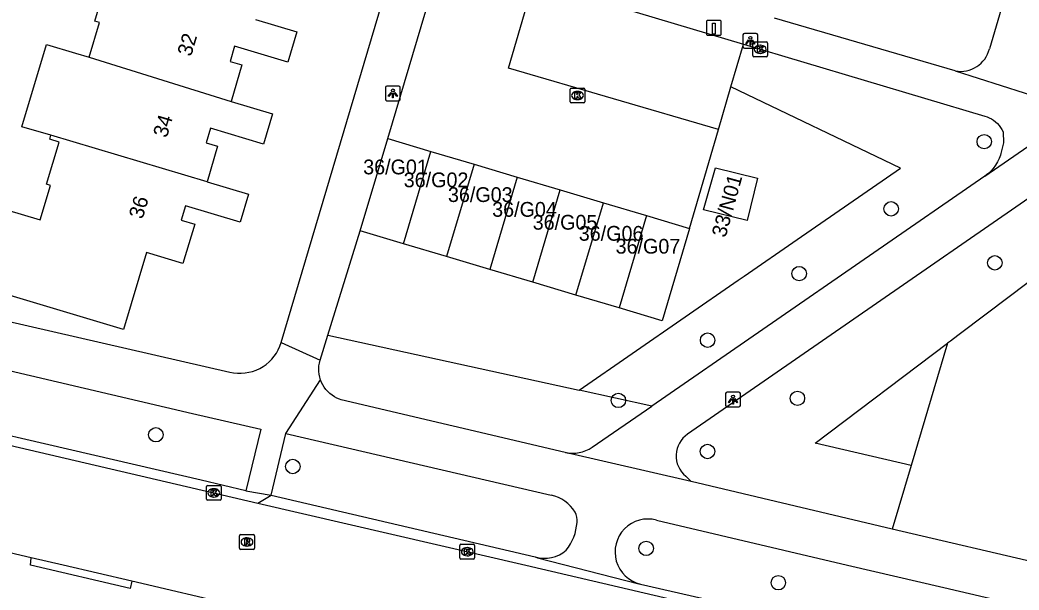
# Model space of a CAD drawing. Extents: x 162186 to 163152, y 385513 to 386513.
# Drawn here: x 162637.4 to 162705.2, y 385998.3 to 386037 of the extents above; entities that cross this region are included whole.
import ezdxf

# ---------------------------------------------------------------- set-up
doc = ezdxf.new("R2010")
doc.units = 0
for name, color, linetype in [('IMGEO_Boom', 7, 'Continuous'), ('IMGEO_Groenvoorziening', 7, 'Continuous'), ('IMGEO_Kolk', 7, 'Continuous'), ('IMGEO_Laadpaal', 7, 'Continuous'), ('IMGEO_Lichtpunt', 7, 'Continuous'), ('IMGEO_Pand', 7, 'Continuous'), ('IMGEO_Pand_nummerreeks', 7, 'Continuous'), ('IMGEO_Parkeervlak_open', 7, 'Continuous'), ('IMGEO_Rijbaan_lokaal_open', 7, 'Continuous'), ('IMGEO_Rioolput', 7, 'Continuous'), ('IMGEO_Voetpad_halfverhard', 7, 'Continuous'), ('IMGEO_Voetpad_open', 7, 'Continuous')]:
    doc.layers.add(name, color=color, linetype=linetype)

msp = doc.modelspace()

# ---------------------------------------------------------------- linework, layer by layer
at = {"layer": 'IMGEO_Boom'}
for centre in [(162702.798, 386028.715), (162696.483, 386024.161), (162703.519, 386020.5), (162690.243, 386019.772), (162684.03, 386015.256), (162677.98, 386011.173), (162690.127, 386011.316), (162646.601, 386008.845), (162684.026, 386007.714), (162655.891, 386006.694), (162679.865, 386001.145), (162688.83, 385998.818)]:
    msp.add_circle(centre, 0.489, dxfattribs=at)
at = {"layer": 'IMGEO_Groenvoorziening'}
for points in [[(162675.312, 386011.868), (162686.117, 386019.329), (162686.514, 386019.603), (162690.113, 386022.089), (162697.119, 386026.927), (162685.618, 386032.425)], [(162722.73, 386031.928), (162712.504, 386024.226), (162703.022, 386017.084), (162701.015, 386015.572), (162700.507, 386015.189), (162700.318, 386015.047)], [(162658.274, 386015.596), (162675.312, 386011.868)], [(162697.849, 386006.759), (162691.328, 386008.274), (162700.318, 386015.047)], [(162700.318, 386015.047), (162697.849, 386006.759)], [(162680.247, 386010.788), (162675.312, 386011.868)], [(162697.849, 386006.759), (162696.564, 386002.448)]]:
    msp.add_lwpolyline(points, dxfattribs=at)
at = {"layer": 'IMGEO_Kolk'}
for p, q in [((162687.102, 386034.547), (162687.102, 386035.399)), ((162687.177, 386035.473), (162688.029, 386035.473)), ((162687.59, 386035.253), (162687.615, 386035.253)), ((162688.103, 386035.399), (162688.103, 386034.547)), ((162688.029, 386034.473), (162687.177, 386034.473)), ((162687.613, 386034.693), (162687.588, 386034.693)), ((162674.706, 386031.415), (162674.706, 386032.267)), ((162674.781, 386032.341), (162675.633, 386032.341)), ((162675.707, 386032.267), (162675.707, 386031.415)), ((162675.217, 386031.561), (162675.192, 386031.561)), ((162675.194, 386032.121), (162675.219, 386032.121)), ((162675.633, 386031.341), (162674.781, 386031.341)), ((162650.028, 386004.48), (162650.028, 386005.332)), ((162650.103, 386005.406), (162650.955, 386005.406)), ((162650.516, 386005.186), (162650.541, 386005.186)), ((162651.029, 386005.332), (162651.029, 386004.48)), ((162650.539, 386004.626), (162650.514, 386004.626)), ((162650.955, 386004.406), (162650.103, 386004.406)), ((162667.226, 386000.494), (162667.226, 386001.346)), ((162667.301, 386001.42), (162668.153, 386001.42)), ((162667.714, 386001.2), (162667.739, 386001.2)), ((162668.227, 386001.346), (162668.227, 386000.494)), ((162668.153, 386000.42), (162667.301, 386000.42)), ((162667.737, 386000.64), (162667.712, 386000.64))]:
    msp.add_line(p, q, dxfattribs=at)
for points in [[(162687.102, 386034.547), (162687.102, 386035.399)], [(162687.177, 386035.473), (162688.029, 386035.473)], [(162687.423, 386035.173), (162687.546, 386035.173), (162687.546, 386035.022), (162687.676, 386035.173), (162687.84, 386035.173), (162687.694, 386035.022), (162687.847, 386034.773), (162687.695, 386034.773), (162687.61, 386034.937), (162687.546, 386034.87), (162687.546, 386034.773), (162687.423, 386034.773), (162687.423, 386035.173)], [(162688.103, 386035.399), (162688.103, 386034.547)], [(162688.029, 386034.473), (162687.177, 386034.473)], [(162674.706, 386031.415), (162674.706, 386032.267)], [(162674.781, 386032.341), (162675.633, 386032.341)], [(162675.707, 386032.267), (162675.707, 386031.415)], [(162675.027, 386032.041), (162675.15, 386032.041), (162675.15, 386031.89), (162675.28, 386032.041), (162675.444, 386032.041), (162675.298, 386031.89), (162675.451, 386031.641), (162675.299, 386031.641), (162675.214, 386031.805), (162675.15, 386031.738), (162675.15, 386031.641), (162675.027, 386031.641), (162675.027, 386032.041)], [(162675.633, 386031.341), (162674.781, 386031.341)], [(162650.028, 386004.48), (162650.028, 386005.332)], [(162650.103, 386005.406), (162650.955, 386005.406)], [(162650.349, 386005.106), (162650.472, 386005.106), (162650.472, 386004.955), (162650.602, 386005.106), (162650.766, 386005.106), (162650.62, 386004.955), (162650.773, 386004.706), (162650.621, 386004.706), (162650.536, 386004.87), (162650.472, 386004.803), (162650.472, 386004.706), (162650.349, 386004.706), (162650.349, 386005.106)], [(162651.029, 386005.332), (162651.029, 386004.48)], [(162650.955, 386004.406), (162650.103, 386004.406)], [(162667.226, 386000.494), (162667.226, 386001.346)], [(162667.301, 386001.42), (162668.153, 386001.42)], [(162667.547, 386001.12), (162667.67, 386001.12), (162667.67, 386000.969), (162667.8, 386001.12), (162667.964, 386001.12), (162667.818, 386000.969), (162667.971, 386000.72), (162667.819, 386000.72), (162667.734, 386000.884), (162667.67, 386000.817), (162667.67, 386000.72), (162667.547, 386000.72), (162667.547, 386001.12)], [(162668.227, 386001.346), (162668.227, 386000.494)], [(162668.153, 386000.42), (162667.301, 386000.42)]]:
    msp.add_lwpolyline(points, dxfattribs=at)
for centre, start, end in [((162687.179, 386035.397), 91.55205, 178.44795), ((162687.179, 386035.397), 91.55205, 178.44795), ((162688.027, 386035.397), 1.55205, 88.44795), ((162688.027, 386035.397), 1.55205, 88.44795), ((162687.179, 386034.549), 181.55205, 268.44795), ((162687.179, 386034.549), 181.55205, 268.44795), ((162688.027, 386034.549), 271.55205, 358.44795), ((162688.027, 386034.549), 271.55205, 358.44795), ((162674.783, 386032.265), 91.55205, 178.44795), ((162674.783, 386032.265), 91.55205, 178.44795), ((162675.631, 386032.265), 1.55205, 88.44795), ((162675.631, 386032.265), 1.55205, 88.44795), ((162674.783, 386031.417), 181.55205, 268.44795), ((162674.783, 386031.417), 181.55205, 268.44795), ((162675.631, 386031.417), 271.55205, 358.44795), ((162675.631, 386031.417), 271.55205, 358.44795), ((162650.105, 386005.33), 91.55205, 178.44795), ((162650.105, 386005.33), 91.55205, 178.44795), ((162650.953, 386005.33), 1.55205, 88.44795), ((162650.953, 386005.33), 1.55205, 88.44795), ((162650.105, 386004.482), 181.55205, 268.44795), ((162650.105, 386004.482), 181.55205, 268.44795), ((162650.953, 386004.482), 271.55205, 358.44795), ((162650.953, 386004.482), 271.55205, 358.44795), ((162667.303, 386001.344), 91.55205, 178.44795), ((162667.303, 386001.344), 91.55205, 178.44795), ((162668.151, 386001.344), 1.55205, 88.44795), ((162668.151, 386001.344), 1.55205, 88.44795), ((162667.303, 386000.496), 181.55205, 268.44795), ((162667.303, 386000.496), 181.55205, 268.44795), ((162668.151, 386000.496), 271.55205, 358.44795), ((162668.151, 386000.496), 271.55205, 358.44795)]:
    msp.add_arc(centre, 0.0765, start, end, dxfattribs=at)
for centre, major_axis, ratio, start_param, end_param in [((162687.589, 386034.973), (-0.387, 0.002), 0.722429, 4.712389, 7.853982), ((162687.614, 386034.973), (-0.39, 0.002), 0.717154, 1.570796, 4.712389), ((162675.193, 386031.841), (-0.387, 0.002), 0.722429, 4.712389, 7.853982), ((162675.218, 386031.841), (-0.39, 0.002), 0.717154, 1.570796, 4.712389), ((162650.515, 386004.906), (-0.387, 0.002), 0.722429, 4.712389, 7.853982), ((162650.54, 386004.906), (-0.39, 0.002), 0.717154, 1.570796, 4.712389), ((162667.713, 386000.92), (-0.387, 0.002), 0.722429, 4.712389, 7.853982), ((162667.738, 386000.92), (-0.39, 0.002), 0.717154, 1.570796, 4.712389)]:
    msp.add_ellipse(centre, major_axis=major_axis, ratio=ratio, start_param=start_param, end_param=end_param, dxfattribs=at)
at = {"layer": 'IMGEO_Laadpaal'}
for p, q in [((162683.96, 386036.846), (162683.96, 386036.005)), ((162683.96, 386036.846), (162683.96, 386036.005)), ((162684.876, 386036.93), (162684.035, 386036.93)), ((162684.876, 386036.93), (162684.035, 386036.93)), ((162684.96, 386036.014), (162684.96, 386036.855)), ((162684.96, 386036.014), (162684.96, 386036.855)), ((162684.044, 386035.93), (162684.885, 386035.93)), ((162684.044, 386035.93), (162684.885, 386035.93))]:
    msp.add_line(p, q, dxfattribs=at)
msp.add_lwpolyline([(162684.375, 386036.743), (162684.535, 386036.743), (162684.535, 386036.01), (162684.375, 386036.01), (162684.375, 386036.743)], dxfattribs=at)
for centre, start, end in [((162684.038, 386036.852), 92.4484, 184.28452), ((162684.038, 386036.852), 92.4484, 184.28452), ((162684.882, 386036.852), 2.4484, 94.28452), ((162684.882, 386036.852), 2.4484, 94.28452), ((162684.038, 386036.008), 182.4484, 274.28452), ((162684.038, 386036.008), 182.4484, 274.28452), ((162684.882, 386036.008), 272.4484, 4.28452), ((162684.882, 386036.008), 272.4484, 4.28452)]:
    msp.add_arc(centre, 0.0779, start, end, dxfattribs=at)
at = {"layer": 'IMGEO_Lichtpunt'}
for p, q in [((162686.433, 386035.954), (162686.433, 386035.147)), ((162686.433, 386035.954), (162686.433, 386035.147)), ((162687.335, 386036.049), (162686.527, 386036.049)), ((162687.335, 386036.049), (162686.527, 386036.049)), ((162687.429, 386035.147), (162687.429, 386035.954)), ((162687.429, 386035.147), (162687.429, 386035.954)), ((162686.527, 386035.053), (162687.335, 386035.053)), ((162686.527, 386035.053), (162687.335, 386035.053)), ((162662.182, 386032.392), (162662.182, 386031.585)), ((162662.182, 386032.392), (162662.182, 386031.585)), ((162663.084, 386032.487), (162662.276, 386032.487)), ((162663.084, 386032.487), (162662.276, 386032.487)), ((162663.178, 386031.585), (162663.178, 386032.392)), ((162663.178, 386031.585), (162663.178, 386032.392)), ((162662.276, 386031.491), (162663.084, 386031.491)), ((162662.276, 386031.491), (162663.084, 386031.491)), ((162685.257, 386011.637), (162685.257, 386010.83)), ((162685.257, 386011.637), (162685.257, 386010.83)), ((162686.159, 386011.732), (162685.351, 386011.732)), ((162686.159, 386011.732), (162685.351, 386011.732)), ((162686.253, 386010.83), (162686.253, 386011.637)), ((162686.253, 386010.83), (162686.253, 386011.637)), ((162685.351, 386010.736), (162686.159, 386010.736)), ((162685.351, 386010.736), (162686.159, 386010.736))]:
    msp.add_line(p, q, dxfattribs=at)
for points in [[(162686.807, 386035.618), (162686.846, 386035.59), (162686.658, 386035.328), (162686.62, 386035.355), (162686.807, 386035.618)], [(162687.019, 386035.59), (162687.057, 386035.617), (162687.244, 386035.355), (162687.205, 386035.327), (162687.019, 386035.59)], [(162686.909, 386035.57), (162686.956, 386035.57), (162686.956, 386035.248), (162686.909, 386035.248), (162686.909, 386035.57)], [(162662.556, 386032.056), (162662.595, 386032.028), (162662.407, 386031.766), (162662.369, 386031.793), (162662.556, 386032.056)], [(162662.658, 386032.008), (162662.705, 386032.008), (162662.705, 386031.686), (162662.658, 386031.686), (162662.658, 386032.008)], [(162662.768, 386032.028), (162662.806, 386032.055), (162662.993, 386031.793), (162662.954, 386031.765), (162662.768, 386032.028)], [(162685.631, 386011.301), (162685.67, 386011.273), (162685.482, 386011.011), (162685.444, 386011.038), (162685.631, 386011.301)], [(162685.733, 386011.253), (162685.78, 386011.253), (162685.78, 386010.931), (162685.733, 386010.931), (162685.733, 386011.253)], [(162685.843, 386011.273), (162685.881, 386011.3), (162686.068, 386011.038), (162686.029, 386011.01), (162685.843, 386011.273)]]:
    msp.add_lwpolyline(points, dxfattribs=at)
for centre in [(162686.932, 386035.752), (162662.681, 386032.19), (162685.756, 386011.435)]:
    msp.add_circle(centre, 0.0994, dxfattribs=at)
for centre, start, end in [((162686.527, 386035.954), 90, 180), ((162686.527, 386035.954), 90, 180), ((162687.335, 386035.954), 0, 90), ((162687.335, 386035.954), 0, 90), ((162686.527, 386035.147), 180, 270), ((162686.527, 386035.147), 180, 270), ((162687.335, 386035.147), 270, 0), ((162687.335, 386035.147), 270, 360), ((162662.276, 386032.392), 90, 180), ((162662.276, 386032.392), 90, 180), ((162663.084, 386032.392), 0, 90), ((162663.084, 386032.392), 0, 90), ((162662.276, 386031.585), 180, 270), ((162662.276, 386031.585), 180, 270), ((162663.084, 386031.585), 270, 0), ((162663.084, 386031.585), 270, 360), ((162685.351, 386011.637), 90, 180), ((162685.351, 386011.637), 90, 180), ((162686.159, 386011.637), 0, 90), ((162686.159, 386011.637), 0, 90), ((162685.351, 386010.83), 180, 270), ((162685.351, 386010.83), 180, 270), ((162686.159, 386010.83), 270, 0), ((162686.159, 386010.83), 270, 360)]:
    msp.add_arc(centre, 0.0946, start, end, dxfattribs=at)
at = {"layer": 'IMGEO_Pand'}
for points in [[(162642.068, 386034.437), (162642.769, 386036.795), (162642.461, 386036.887), (162643.322, 386039.781)], [(162653.371, 386036.994), (162656.16, 386036.166), (162655.55, 386034.113), (162651.945, 386035.184), (162651.639, 386034.155), (162652.435, 386033.919), (162651.699, 386031.439)], [(162639.486, 386029.145), (162637.515, 386029.731), (162639.171, 386035.299), (162641.141, 386034.713), (162642.068, 386034.437)], [(162642.068, 386034.437), (162651.699, 386031.439)], [(162651.699, 386031.439), (162654.512, 386030.603), (162653.903, 386028.555), (162650.312, 386029.622), (162650.017, 386028.63), (162650.791, 386028.4), (162650.082, 386025.999)], [(162650.082, 386025.999), (162652.891, 386025.163), (162652.321, 386023.248), (162648.605, 386024.354), (162648.321, 386023.399), (162649.235, 386023.127), (162648.441, 386020.458), (162645.96, 386021.197), (162644.409, 386015.986), (162633.744, 386019.161), (162635.313, 386024.435), (162638.752, 386023.411), (162639.448, 386025.752), (162639.192, 386025.828), (162640.043, 386028.685), (162639.405, 386028.874), (162639.486, 386029.145)], [(162650.082, 386025.999), (162639.486, 386029.145)], [(162660.47, 386022.665), (162662.333, 386028.923)], [(162662.333, 386028.923), (162665.258, 386028.052)], [(162663.396, 386021.794), (162665.258, 386028.052)], [(162665.258, 386028.052), (162668.184, 386027.181)], [(162668.184, 386027.181), (162666.321, 386020.924)], [(162668.184, 386027.181), (162671.109, 386026.31)], [(162683.761, 386024.092), (162684.564, 386026.933), (162687.413, 386026.245), (162686.72, 386023.375), (162683.761, 386024.092)], [(162671.109, 386026.31), (162669.247, 386020.053)], [(162671.109, 386026.31), (162674.035, 386025.44)], [(162672.172, 386019.182), (162674.035, 386025.44)], [(162674.035, 386025.44), (162676.96, 386024.569)], [(162675.097, 386018.312), (162676.96, 386024.569)], [(162676.96, 386024.569), (162679.886, 386023.698)], [(162679.886, 386023.698), (162678.023, 386017.441)], [(162679.886, 386023.698), (162682.811, 386022.827)], [(162682.811, 386022.827), (162680.949, 386016.57), (162678.023, 386017.441)], [(162663.396, 386021.794), (162660.47, 386022.665)], [(162666.321, 386020.924), (162663.396, 386021.794)], [(162669.247, 386020.053), (162666.321, 386020.924)], [(162672.172, 386019.182), (162669.247, 386020.053)], [(162675.097, 386018.312), (162672.172, 386019.182)], [(162678.023, 386017.441), (162675.097, 386018.312)]]:
    msp.add_lwpolyline(points, dxfattribs=at)
at = {"layer": 'IMGEO_Parkeervlak_open'}
for points in [[(162685.618, 386032.425), (162686.463, 386035.313)], [(162684.772, 386029.534), (162685.618, 386032.425)]]:
    msp.add_lwpolyline(points, dxfattribs=at)
at = {"layer": 'IMGEO_Rijbaan_lokaal_open'}
for points in [[(162662.333, 386028.923), (162682.265, 386095.831)], [(162684.772, 386029.534), (162670.528, 386033.7), (162672.704, 386041.141)], [(162682.811, 386022.827), (162684.772, 386029.534)], [(162635.584, 386008.379), (162653.515, 386004.211)], [(162653.515, 386004.211), (162671.697, 386000), (162716.011, 385989.658)], [(162638.145, 386000.504), (162633.981, 386001.479)], [(162644.966, 385998.919), (162640.314, 386000), (162638.145, 386000.504)], [(162660.336, 385995.367), (162652.104, 385997.26), (162644.966, 385998.919)]]:
    msp.add_lwpolyline(points, dxfattribs=at)
at = {"layer": 'IMGEO_Rioolput'}
for p, q in [((162652.284, 386001.152), (162652.284, 386002.004)), ((162652.359, 386002.078), (162653.211, 386002.078)), ((162652.772, 386001.858), (162652.797, 386001.858)), ((162653.285, 386002.004), (162653.285, 386001.152)), ((162653.211, 386001.078), (162652.359, 386001.078)), ((162652.795, 386001.298), (162652.77, 386001.298))]:
    msp.add_line(p, q, dxfattribs=at)
for points in [[(162652.284, 386001.152), (162652.284, 386002.004)], [(162652.359, 386002.078), (162653.211, 386002.078)], [(162652.873, 386001.776), (162652.621, 386001.778), (162652.621, 386001.378)], [(162652.799, 386001.697), (162652.745, 386001.697), (162652.745, 386001.616)], [(162653.285, 386002.004), (162653.285, 386001.152)], [(162653.211, 386001.078), (162652.359, 386001.078)], [(162652.621, 386001.378), (162652.745, 386001.378), (162652.745, 386001.54), (162652.756, 386001.54)], [(162652.745, 386001.616), (162652.797, 386001.616)], [(162652.803, 386001.511), (162652.874, 386001.378), (162653.014, 386001.378), (162652.949, 386001.504)]]:
    msp.add_lwpolyline(points, dxfattribs=at)
for centre, radius, start, end in [((162652.361, 386002.002), 0.0765, 91.55205, 178.44795), ((162652.361, 386002.002), 0.0765, 91.55205, 178.44795), ((162652.805, 386001.601), 0.0964, 77.00612, 93.18647), ((162652.872, 386001.666), 0.109, 350.36119, 89.41601), ((162653.209, 386002.002), 0.0765, 1.55205, 88.44795), ((162653.209, 386002.002), 0.0765, 1.55205, 88.44795), ((162652.361, 386001.154), 0.0765, 181.55205, 268.44795), ((162652.361, 386001.154), 0.0765, 181.55205, 268.44795), ((162652.755, 386001.487), 0.0533, 26.02933, 88.69889), ((162652.781, 386001.805), 0.19, 274.7715, 282.96867), ((162652.819, 386001.658), 0.0378, 276.66336, 79.67722), ((162652.87, 386001.666), 0.112, 277.58423, 350.98172), ((162652.854, 386001.451), 0.108, 29.51342, 73.79051), ((162653.209, 386001.154), 0.0765, 271.55205, 358.44795), ((162653.209, 386001.154), 0.0765, 271.55205, 358.44795)]:
    msp.add_arc(centre, radius, start, end, dxfattribs=at)
for centre, major_axis, ratio, start_param, end_param in [((162652.771, 386001.578), (-0.387, 0.002), 0.722429, 4.712389, 7.853982), ((162652.796, 386001.578), (-0.39, 0.002), 0.717154, 1.570796, 4.712389)]:
    msp.add_ellipse(centre, major_axis=major_axis, ratio=ratio, start_param=start_param, end_param=end_param, dxfattribs=at)
at = {"layer": 'IMGEO_Voetpad_halfverhard'}
for points in [[(162718.056, 386033.343), (162682.675, 386008.885)], [(162702.847, 386026.374), (162680.247, 386010.788)], [(162676.196, 386007.994), (162680.247, 386010.788)], [(162682.55, 386006.042), (162682.926, 386005.689)]]:
    msp.add_lwpolyline(points, dxfattribs=at)
for centre, radius, start, end in [((162683.659, 386007.417), 1.767, 123.8539, 231.11102), ((162674.854, 386010.066), 2.469, 258.94161, 302.93708)]:
    msp.add_arc(centre, radius, start, end, dxfattribs=at)
at = {"layer": 'IMGEO_Voetpad_open'}
for points in [[(162655.1, 386015.095), (162669.961, 386065.071), (162670.024, 386065.332)], [(162711.228, 386062.433), (162703.157, 386035.017)], [(162672.704, 386041.141), (162672.826, 386040.9), (162673.067, 386040.513), (162673.342, 386040.15), (162673.648, 386039.813), (162673.983, 386039.504), (162674.344, 386039.226), (162674.729, 386038.982), (162675.134, 386038.773), (162675.556, 386038.602), (162675.766, 386038.532), (162686.463, 386035.313)], [(162700.828, 386033.514), (162688.571, 386037.088)], [(162686.463, 386035.313), (162702.836, 386030.448), (162702.988, 386030.399), (162703.145, 386030.334), (162703.296, 386030.254), (162703.439, 386030.162), (162703.573, 386030.057), (162703.697, 386029.94), (162703.81, 386029.813), (162703.912, 386029.676), (162704.001, 386029.531), (162704.076, 386029.378), (162704.114, 386028.631), (162703.931, 386027.906), (162703.901, 386027.81), (162703.809, 386027.568), (162703.695, 386027.336), (162703.562, 386027.115), (162703.408, 386026.906), (162703.237, 386026.712), (162703.05, 386026.534), (162702.847, 386026.374)], [(162700.828, 386033.514), (162707.08, 386031.526)], [(162702.847, 386026.374), (162710.65, 386031.752)], [(162658.274, 386015.596), (162660.47, 386022.665)], [(162629.257, 386018.226), (162651.623, 386013.1), (162651.878, 386013.05), (162652.137, 386013.022), (162652.397, 386013.018), (162652.656, 386013.038), (162652.913, 386013.08), (162653.165, 386013.145), (162653.41, 386013.232), (162653.646, 386013.341), (162653.871, 386013.47), (162654.084, 386013.619), (162654.283, 386013.787), (162654.466, 386013.971), (162654.632, 386014.172), (162654.78, 386014.386), (162654.907, 386014.613), (162655.014, 386014.85), (162655.1, 386015.095)], [(162624.3, 386011.641), (162625.242, 386015.858), (162649.077, 386010.279), (162653.729, 386009.222), (162652.711, 386005.036)], [(162657.745, 386013.892), (162658.274, 386015.596)], [(162655.1, 386015.095), (162657.745, 386013.892)], [(162657.768, 386012.575), (162657.714, 386012.758), (162657.677, 386012.946), (162657.656, 386013.136), (162657.653, 386013.327), (162657.667, 386013.518), (162657.698, 386013.707), (162657.745, 386013.892)], [(162655.429, 386008.924), (162657.768, 386012.575)], [(162674.38, 386007.643), (162659.17, 386011.222), (162659.066, 386011.256), (162658.889, 386011.329), (162658.72, 386011.417), (162658.559, 386011.521), (162658.407, 386011.638), (162658.267, 386011.768), (162658.139, 386011.91), (162658.025, 386012.063), (162657.924, 386012.226), (162657.838, 386012.397), (162657.768, 386012.575)], [(162652.711, 386005.036), (162649.671, 386005.765), (162624.3, 386011.641)], [(162654.412, 386004.751), (162655.429, 386008.924)], [(162655.429, 386008.924), (162673.421, 386004.742)], [(162682.926, 386005.689), (162674.38, 386007.643)], [(162696.564, 386002.448), (162682.926, 386005.689)], [(162652.711, 386005.036), (162654.412, 386004.751)], [(162653.515, 386004.211), (162654.412, 386004.751)], [(162654.412, 386004.751), (162672.324, 386000.567)], [(162680.572, 386003.053), (162693.533, 386000), (162700.057, 385998.495), (162713.694, 385995.315), (162712.765, 385991.116)], [(162758.422, 385988.351), (162756.863, 385988.324), (162707.015, 386000), (162696.564, 386002.448)], [(162644.966, 385998.919), (162644.853, 385998.431), (162638.105, 386000), (162638.145, 386000.504)], [(162672.324, 386000.567), (162672.499, 386000.509), (162679.372, 385998.748), (162679.477, 385998.729)], [(162679.477, 385998.729), (162712.765, 385991.116)]]:
    msp.add_lwpolyline(points, dxfattribs=at)
for centre, radius, start, end in [((162701.198, 386035.496), 2.016, 259.41338, 346.25827), ((162672.858, 386002.203), 2.601, 32.61862, 77.4872), ((162674.007, 386003.053), 1.179, 352.83275, 27.92117), ((162679.982, 386000.902), 2.231, 74.66823, 256.91035), ((162671.798, 386003.142), 3.386, 321.41552, 356.00685), ((162672.972, 386002.686), 2.216, 252.98821, 311.64001)]:
    msp.add_arc(centre, radius, start, end, dxfattribs=at)

# ---------------------------------------------------------------- texts
at = {"layer": 'IMGEO_Pand_nummerreeks'}
for s, rotation, p in [('32', 73.3787, (162648.988, 386034.444)), ('34', 73.38081, (162647.343, 386028.932)), ('36/G01', 0, (162660.667, 386026.5)), ('36/G02', 0, (162663.417, 386025.625)), ('33/N01', 74.6001, (162685.253, 386022.169)), ('36/G03', 360, (162666.417, 386024.625)), ('36', 73.38081, (162645.697, 386023.417)), ('36/G04', 360, (162669.417, 386023.625)), ('36/G05', 0, (162672.167, 386022.75)), ('36/G06', 0, (162675.292, 386022)), ('36/G07', 360, (162677.792, 386021.125))]:
    msp.add_text(s, height=1, rotation=rotation, dxfattribs=at).set_placement(p)

doc.saveas('drawing.dxf')
